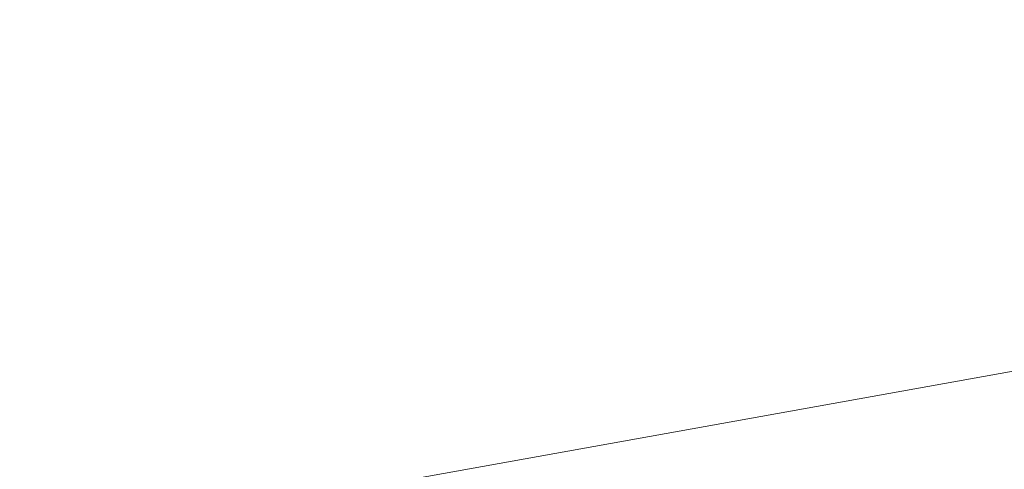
# Model space of a CAD drawing. Header units: feet. Extents: x 92 to 141.3, y -5 to 23.6.
# Tile 619 of 651: x 130.402403 to 130.40327, y 18.575093 to 18.575489. Entities that reach past the tile are written whole.
import ezdxf

# ---------------------------------------------------------------- set-up
doc = ezdxf.new("R2010")
doc.units = ezdxf.units.FT
doc.header["$MEASUREMENT"] = 0
doc.layers.add('CUY - Design$0$GM_X_Major_Lake', color=5, linetype='Continuous', lineweight=13)
doc.layers.add('CUY - Design$0$GM_X_Major_River', color=5, linetype='Continuous', lineweight=13)

msp = doc.modelspace()

# ---------------------------------------------------------------- linework, layer by layer
at = {"layer": 'CUY - Design$0$GM_X_Major_Lake', "flags": 128}
msp.add_lwpolyline([(130.40080539, 18.57473595), (130.43500615, 18.58087423), (130.47160752, 18.59406207), (130.48707665, 18.61445788), (130.51120396, 18.63576907), (130.52041756, 18.66187529), (130.52620408, 18.69950724), (130.55282868, 18.71919335), (130.56738447, 18.74742246), (130.59207748, 18.75470241), (130.60259732, 18.7746292), (130.63618302, 18.79934484), (130.66265951, 18.83265078), (130.72647173, 18.92580498), (130.75708086, 18.95874477), (130.79958188, 18.99882668), (130.84372856, 19.039752)], dxfattribs=at)
at = {"layer": 'CUY - Design$0$GM_X_Major_River'}
msp.add_open_spline([(130.38171582, 18.57548472), (130.38090808, 18.57355039), (130.38010034, 18.57161606), (130.3792926, 18.56968174), (130.37897011, 18.56890945), (130.37908201, 18.56774039), (130.3797287, 18.56720914), (130.38055838, 18.56652757), (130.38138806, 18.565846), (130.38221775, 18.56516442), (130.38304743, 18.56448285), (130.38387711, 18.56380127), (130.3847068, 18.5631197), (130.38537868, 18.56256775), (130.38637364, 18.56261698), (130.38718762, 18.56231333), (130.38857317, 18.56179646), (130.38998239, 18.56133265), (130.39132232, 18.56069442), (130.39232534, 18.56021666), (130.39324589, 18.55958923), (130.39422072, 18.55906728), (130.39503203, 18.55863288), (130.39589958, 18.558312), (130.3967036, 18.55784744), (130.39780923, 18.55720861), (130.3987091, 18.55630463), (130.39961023, 18.55539336), (130.40051136, 18.5544821), (130.40136396, 18.5535646), (130.40210751, 18.55252376), (130.40257815, 18.55186494), (130.40295429, 18.55118335), (130.40336232, 18.55046875), (130.40420779, 18.54898804), (130.40586744, 18.54740048), (130.40546258, 18.5459432), (130.40526722, 18.54524), (130.40467382, 18.54455431), (130.40424274, 18.54386762), (130.40371018, 18.54301927), (130.40314664, 18.54222606), (130.40261766, 18.54137652), (130.4020829, 18.54051769), (130.40139799, 18.53933847), (130.40181746, 18.53847811), (130.40223279, 18.53762627), (130.40298117, 18.53685728), (130.4034878, 18.53601375), (130.40405393, 18.53507116), (130.40456153, 18.53407643), (130.40516019, 18.53313797), (130.40563572, 18.53239255), (130.40615415, 18.53166001), (130.40682642, 18.53108708), (130.40764634, 18.53038831), (130.40849457, 18.5297326), (130.40931752, 18.52904236), (130.41028885, 18.52822767), (130.41125667, 18.52740738), (130.4122221, 18.52658622), (130.41311073, 18.52583039), (130.41384749, 18.52490138), (130.41471732, 18.52413008), (130.41549722, 18.52343853), (130.4169353, 18.52371285), (130.41761161, 18.52291436), (130.41830621, 18.52209428), (130.41900082, 18.52127419), (130.41969542, 18.52045411)], degree=3, knots=[0, 0, 0, 0, 0.081026, 0.081026, 0.081026, 0.113376, 0.113376, 0.113376, 0.15488, 0.15488, 0.15488, 0.196384, 0.196384, 0.196384, 0.229994, 0.229994, 0.229994, 0.287206, 0.287206, 0.287206, 0.330033, 0.330033, 0.330033, 0.365676, 0.365676, 0.365676, 0.41469, 0.41469, 0.41469, 0.463704, 0.463704, 0.463704, 0.494728, 0.494728, 0.494728, 0.559011, 0.559011, 0.559011, 0.59003, 0.59003, 0.59003, 0.628353, 0.628353, 0.628353, 0.667095, 0.667095, 0.667095, 0.705453, 0.705453, 0.705453, 0.748317, 0.748317, 0.748317, 0.782363, 0.782363, 0.782363, 0.823888, 0.823888, 0.823888, 0.872898, 0.872898, 0.872898, 0.91801, 0.91801, 0.91801, 0.958458, 0.958458, 0.958458, 1, 1, 1, 1], dxfattribs=at)

doc.saveas('drawing.dxf')
